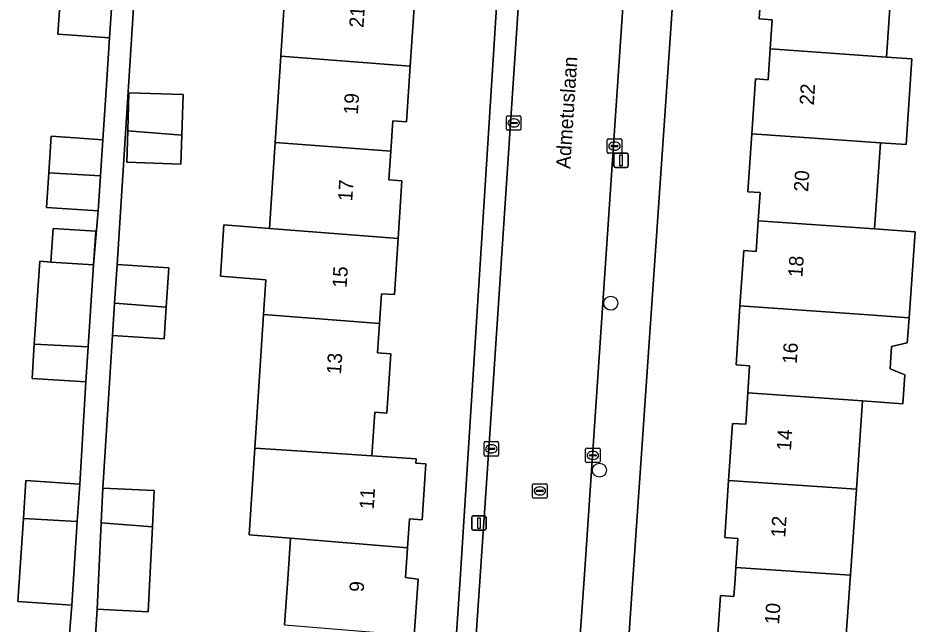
# Model space of a CAD drawing. Extents: x 161848 to 162726, y 385382 to 386521.
# Drawn here: x 162341.2 to 162403.5, y 385496.9 to 385539 of the extents above; entities that cross this region are included whole.
import ezdxf

# ---------------------------------------------------------------- set-up
doc = ezdxf.new("R2010")
doc.units = 0
for name, color, linetype in [('IMGEO_Boom', 7, 'Continuous'), ('IMGEO_Erf', 7, 'Continuous'), ('IMGEO_Kolk', 7, 'Continuous'), ('IMGEO_Lichtmast', 7, 'Continuous'), ('IMGEO_Openbare_ruimte_label', 7, 'Continuous'), ('IMGEO_Pand', 7, 'Continuous'), ('IMGEO_Pand_nummerreeks', 7, 'Continuous'), ('IMGEO_Rijbaan_lokaal_open', 7, 'Continuous'), ('IMGEO_Rioolput', 7, 'Continuous'), ('IMGEO_Voetpad_open', 7, 'Continuous')]:
    doc.layers.add(name, color=color, linetype=linetype)

msp = doc.modelspace()

# ---------------------------------------------------------------- linework, layer by layer
at = {"layer": 'IMGEO_Boom'}
for centre in [(162382.367, 385519.168), (162381.58, 385507.566)]:
    msp.add_circle(centre, 0.489, dxfattribs=at)
at = {"layer": 'IMGEO_Erf'}
for points in [[(162352.108, 385585.211), (162348.075, 385521.867), (162351.668, 385521.63), (162351.488, 385518.898), (162351.342, 385516.693), (162347.749, 385516.93), (162347.086, 385506.317), (162350.637, 385506.148), (162350.516, 385503.619), (162350.236, 385497.728), (162346.685, 385497.897), (162346.443, 385494.324)], [(162369.909, 385470.592), (162371.906, 385500), (162374.647, 385543.436), (162377.315, 385584.068)], [(162389.61, 385582.896), (162383.906, 385500), (162381.922, 385471.173), (162381.759, 385468.902)], [(162389.702, 385494.859), (162389.996, 385498.852), (162390.923, 385498.784), (162391.006, 385500), (162391.061, 385500.805), (162391.199, 385502.827), (162390.282, 385502.89), (162390.55, 385506.852), (162390.818, 385510.817), (162391.739, 385510.755), (162391.887, 385512.943), (162392.013, 385514.813), (162391.066, 385514.877), (162391.343, 385518.977), (162391.604, 385522.831), (162392.467, 385522.772), (162392.611, 385524.902), (162392.744, 385526.857), (162391.886, 385526.915), (162392.158, 385530.938), (162392.417, 385534.765), (162393.295, 385534.705), (162393.44, 385536.851), (162393.576, 385538.862), (162392.679, 385538.923), (162392.958, 385543.051)], [(162359.703, 385496.825), (162359.924, 385500), (162360.122, 385502.831), (162357.232, 385503.068), (162357.633, 385509.104), (162358.249, 385518.376), (162358.41, 385520.803), (162355.253, 385521.047), (162355.489, 385524.608), (162358.647, 385524.364), (162359.045, 385530.35), (162359.443, 385536.343), (162359.848, 385542.438)], [(162401.947, 385542.425), (162401.518, 385536.276), (162403.273, 385536.151), (162402.882, 385530.189), (162401.103, 385530.313), (162400.686, 385524.335), (162403.505, 385524.137), (162403.085, 385518.162), (162402.999, 385516.928), (162402.962, 385516.409), (162401.876, 385516.17), (162401.767, 385514.613), (162402.806, 385514.187), (162402.665, 385512.179), (162399.853, 385512.378), (162399.426, 385506.247), (162399.009, 385500.264), (162398.991, 385500), (162398.588, 385494.208)], [(162344.63, 385494.485), (162344.923, 385498.185), (162341.179, 385498.43), (162341.557, 385504.199), (162341.731, 385506.85), (162345.475, 385506.605), (162345.903, 385513.7), (162342.159, 385513.945), (162342.314, 385516.322), (162342.692, 385522.083), (162343.468, 385522.032), (162343.621, 385524.366), (162346.589, 385524.171), (162346.436, 385521.837), (162346.76, 385525.595), (162343.167, 385525.832), (162343.325, 385528.22), (162343.493, 385530.769), (162344.512, 385530.701), (162347.086, 385530.531), (162347.311, 385533.982), (162347.549, 385537.623), (162344.976, 385537.793), (162343.956, 385537.86), (162344.111, 385540.203)], [(162368.697, 385539.719), (162368.427, 385535.653), (162368.169, 385531.771), (162367.224, 385531.834), (162367.084, 385529.729), (162366.952, 385527.743), (162367.858, 385527.683), (162367.591, 385523.672), (162367.332, 385519.771), (162366.434, 385519.831), (162366.296, 385517.755), (162366.161, 385515.712), (162367.076, 385515.651), (162366.803, 385511.536), (162365.975, 385511.591), (162365.773, 385508.564), (162368.844, 385508.36), (162368.824, 385508.06), (162369.519, 385508.014), (162369.261, 385504.125), (162368.374, 385504.184), (162368.24, 385502.165), (162368.103, 385500.109), (162368.975, 385500), (162368.697, 385496.069)]]:
    msp.add_lwpolyline(points, dxfattribs=at)
msp.add_lwpolyline([(162348.744, 385528.966), (162348.81, 385531.141), (162348.891, 385533.801), (162352.649, 385533.665), (162352.564, 385530.851), (162352.502, 385528.83)], close=True, dxfattribs=at)
at = {"layer": 'IMGEO_Kolk'}
for p, q in [((162375.123, 385531.271), (162375.123, 385532.123)), ((162375.198, 385532.197), (162376.05, 385532.197)), ((162375.611, 385531.977), (162375.636, 385531.977)), ((162376.124, 385532.123), (162376.124, 385531.271)), ((162376.05, 385531.197), (162375.198, 385531.197)), ((162375.382, 385531.691), (162375.382, 385531.703)), ((162375.82, 385531.654), (162375.422, 385531.654)), ((162375.425, 385531.74), (162375.823, 385531.74)), ((162375.634, 385531.417), (162375.609, 385531.417)), ((162375.866, 385531.703), (162375.866, 385531.691)), ((162382.201, 385530.587), (162383.053, 385530.587)), ((162382.126, 385529.661), (162382.126, 385530.513)), ((162382.385, 385530.081), (162382.385, 385530.093)), ((162382.823, 385530.044), (162382.425, 385530.044)), ((162382.428, 385530.13), (162382.826, 385530.13)), ((162382.614, 385530.367), (162382.639, 385530.367)), ((162382.869, 385530.093), (162382.869, 385530.081)), ((162383.127, 385530.513), (162383.127, 385529.661)), ((162383.053, 385529.587), (162382.201, 385529.587)), ((162382.637, 385529.807), (162382.612, 385529.807)), ((162373.568, 385508.624), (162373.568, 385509.476)), ((162373.643, 385509.55), (162374.495, 385509.55)), ((162374.569, 385509.476), (162374.569, 385508.624)), ((162373.827, 385509.044), (162373.827, 385509.056)), ((162374.265, 385509.007), (162373.867, 385509.007)), ((162373.87, 385509.093), (162374.268, 385509.093)), ((162374.079, 385508.77), (162374.054, 385508.77)), ((162374.056, 385509.33), (162374.081, 385509.33)), ((162374.311, 385509.056), (162374.311, 385509.044)), ((162380.617, 385508.168), (162380.617, 385509.02)), ((162380.692, 385509.094), (162381.544, 385509.094)), ((162381.105, 385508.874), (162381.13, 385508.874)), ((162381.618, 385509.02), (162381.618, 385508.168)), ((162374.495, 385508.55), (162373.643, 385508.55)), ((162380.876, 385508.588), (162380.876, 385508.6)), ((162381.314, 385508.551), (162380.916, 385508.551)), ((162380.919, 385508.637), (162381.317, 385508.637)), ((162381.128, 385508.314), (162381.103, 385508.314)), ((162381.36, 385508.6), (162381.36, 385508.588)), ((162381.544, 385508.094), (162380.692, 385508.094))]:
    msp.add_line(p, q, dxfattribs=at)
for points in [[(162375.123, 385531.271), (162375.123, 385532.123)], [(162375.198, 385532.197), (162376.05, 385532.197)], [(162376.124, 385532.123), (162376.124, 385531.271)], [(162376.05, 385531.197), (162375.198, 385531.197)], [(162382.201, 385530.587), (162383.053, 385530.587)], [(162382.126, 385529.661), (162382.126, 385530.513)], [(162383.127, 385530.513), (162383.127, 385529.661)], [(162383.053, 385529.587), (162382.201, 385529.587)], [(162373.568, 385508.624), (162373.568, 385509.476)], [(162373.643, 385509.55), (162374.495, 385509.55)], [(162374.569, 385509.476), (162374.569, 385508.624)], [(162380.617, 385508.168), (162380.617, 385509.02)], [(162380.692, 385509.094), (162381.544, 385509.094)], [(162381.618, 385509.02), (162381.618, 385508.168)], [(162374.495, 385508.55), (162373.643, 385508.55)], [(162381.544, 385508.094), (162380.692, 385508.094)]]:
    msp.add_lwpolyline(points, dxfattribs=at)
for centre, radius, start, end in [((162375.2, 385532.121), 0.0765, 91.55205, 178.44795), ((162375.2, 385532.121), 0.0765, 91.55205, 178.44795), ((162376.048, 385532.121), 0.0765, 1.55205, 88.44795), ((162376.048, 385532.121), 0.0765, 1.55205, 88.44795), ((162375.2, 385531.273), 0.0765, 181.55205, 268.44795), ((162375.2, 385531.273), 0.0765, 181.55205, 268.44795), ((162375.422, 385531.7), 0.0403, 85.87752, 175.75265), ((162375.419, 385531.69), 0.0366, 178.93798, 274.71019), ((162375.823, 385531.697), 0.043, 264.86636, 352.45326), ((162375.827, 385531.702), 0.0386, 1.73085, 96.63898), ((162376.048, 385531.273), 0.0765, 271.55205, 358.44795), ((162376.048, 385531.273), 0.0765, 271.55205, 358.44795), ((162382.203, 385530.511), 0.0765, 91.55205, 178.44795), ((162382.203, 385530.511), 0.0765, 91.55205, 178.44795), ((162383.051, 385530.511), 0.0765, 1.55205, 88.44795), ((162383.051, 385530.511), 0.0765, 1.55205, 88.44795), ((162382.425, 385530.09), 0.0403, 85.87752, 175.75265), ((162382.422, 385530.08), 0.0366, 178.93798, 274.71019), ((162382.826, 385530.087), 0.043, 264.86636, 352.45326), ((162382.83, 385530.092), 0.0386, 1.73085, 96.63898), ((162382.203, 385529.663), 0.0765, 181.55205, 268.44795), ((162382.203, 385529.663), 0.0765, 181.55205, 268.44795), ((162383.051, 385529.663), 0.0765, 271.55205, 358.44795), ((162383.051, 385529.663), 0.0765, 271.55205, 358.44795), ((162373.645, 385509.474), 0.0765, 91.55205, 178.44795), ((162373.645, 385509.474), 0.0765, 91.55205, 178.44795), ((162374.493, 385509.474), 0.0765, 1.55205, 88.44795), ((162374.493, 385509.474), 0.0765, 1.55205, 88.44795), ((162373.867, 385509.053), 0.0403, 85.87752, 175.75265), ((162373.864, 385509.043), 0.0366, 178.93798, 274.71019), ((162374.268, 385509.05), 0.043, 264.86636, 352.45326), ((162374.272, 385509.055), 0.0386, 1.73085, 96.63898), ((162380.694, 385509.018), 0.0765, 91.55205, 178.44795), ((162380.694, 385509.018), 0.0765, 91.55205, 178.44795), ((162381.542, 385509.018), 0.0765, 1.55205, 88.44795), ((162381.542, 385509.018), 0.0765, 1.55205, 88.44795), ((162373.645, 385508.626), 0.0765, 181.55205, 268.44795), ((162373.645, 385508.626), 0.0765, 181.55205, 268.44795), ((162374.493, 385508.626), 0.0765, 271.55205, 358.44795), ((162374.493, 385508.626), 0.0765, 271.55205, 358.44795), ((162380.694, 385508.17), 0.0765, 181.55205, 268.44795), ((162380.694, 385508.17), 0.0765, 181.55205, 268.44795), ((162380.916, 385508.597), 0.0403, 85.87752, 175.75265), ((162380.913, 385508.587), 0.0366, 178.93798, 274.71019), ((162381.317, 385508.594), 0.043, 264.86636, 352.45326), ((162381.321, 385508.599), 0.0386, 1.73085, 96.63898), ((162381.542, 385508.17), 0.0765, 271.55205, 358.44795), ((162381.542, 385508.17), 0.0765, 271.55205, 358.44795)]:
    msp.add_arc(centre, radius, start, end, dxfattribs=at)
for centre, major_axis, ratio, start_param, end_param in [((162375.61, 385531.697), (-0.387, 0.002), 0.722429, 4.712389, 7.853982), ((162375.635, 385531.697), (-0.39, 0.002), 0.717154, 1.570796, 4.712389), ((162382.613, 385530.087), (-0.387, 0.002), 0.722429, 4.712389, 7.853982), ((162382.638, 385530.087), (-0.39, 0.002), 0.717154, 1.570796, 4.712389), ((162374.055, 385509.05), (-0.387, 0.002), 0.722429, 4.712389, 7.853982), ((162374.08, 385509.05), (-0.39, 0.002), 0.717154, 1.570796, 4.712389), ((162381.104, 385508.594), (-0.387, 0.002), 0.722429, 4.712389, 7.853982), ((162381.129, 385508.594), (-0.39, 0.002), 0.717154, 1.570796, 4.712389)]:
    msp.add_ellipse(centre, major_axis=major_axis, ratio=ratio, start_param=start_param, end_param=end_param, dxfattribs=at)
at = {"layer": 'IMGEO_Lichtmast'}
for p, q in [((162382.584, 385528.701), (162382.584, 385529.501)), ((162382.584, 385529.501), (162382.584, 385528.701)), ((162382.684, 385529.601), (162383.474, 385529.601)), ((162383.474, 385529.601), (162382.684, 385529.601)), ((162383.574, 385529.501), (162383.574, 385528.701)), ((162383.574, 385528.701), (162383.574, 385529.501)), ((162383.474, 385528.601), (162382.684, 385528.601)), ((162382.684, 385528.601), (162383.474, 385528.601)), ((162372.811, 385504.389), (162373.601, 385504.389)), ((162373.601, 385504.389), (162372.811, 385504.389)), ((162372.711, 385503.489), (162372.711, 385504.289)), ((162372.711, 385504.289), (162372.711, 385503.489)), ((162373.701, 385504.289), (162373.701, 385503.489)), ((162373.701, 385503.489), (162373.701, 385504.289)), ((162373.601, 385503.389), (162372.811, 385503.389)), ((162372.811, 385503.389), (162373.601, 385503.389))]:
    msp.add_line(p, q, dxfattribs=at)
for points in [[(162383.004, 385529.476), (162383.154, 385529.476), (162383.154, 385528.726), (162383.004, 385528.726), (162383.004, 385529.476)], [(162373.131, 385504.264), (162373.281, 385504.264), (162373.281, 385503.514), (162373.131, 385503.514), (162373.131, 385504.264)]]:
    msp.add_lwpolyline(points, dxfattribs=at)
for centre, start, end in [((162382.684, 385529.501), 90, 180), ((162382.684, 385529.501), 90, 180), ((162383.474, 385529.501), 0, 90), ((162383.474, 385529.501), 360, 90), ((162382.684, 385528.701), 180, 270), ((162382.684, 385528.701), 180, 270), ((162383.474, 385528.701), 270, 0), ((162383.474, 385528.701), 270, 0), ((162372.811, 385504.289), 90, 180), ((162372.811, 385504.289), 90, 180), ((162373.601, 385504.289), 0, 90), ((162373.601, 385504.289), 360, 90), ((162372.811, 385503.489), 180, 270), ((162372.811, 385503.489), 180, 270), ((162373.601, 385503.489), 270, 0), ((162373.601, 385503.489), 270, 0)]:
    msp.add_arc(centre, 0.1, start, end, dxfattribs=at)
at = {"layer": 'IMGEO_Pand'}
for points in [[(162395.761, 385542.861), (162392.958, 385543.051), (162392.679, 385538.923), (162393.576, 385538.862), (162393.44, 385536.851), (162401.518, 385536.276), (162401.947, 385542.425)], [(162359.848, 385542.438), (162359.443, 385536.343), (162368.427, 385535.653), (162368.697, 385539.719), (162367.771, 385539.781), (162367.911, 385541.894)], [(162347.705, 385539.985), (162344.111, 385540.203), (162343.956, 385537.86), (162344.976, 385537.793), (162347.549, 385537.623)], [(162403.273, 385536.151), (162401.518, 385536.276), (162393.44, 385536.851), (162393.295, 385534.705), (162392.417, 385534.765), (162392.158, 385530.938), (162401.103, 385530.313), (162402.882, 385530.189)], [(162359.443, 385536.343), (162359.045, 385530.35), (162367.084, 385529.729), (162367.224, 385531.834), (162368.169, 385531.771), (162368.427, 385535.653)], [(162348.81, 385531.141), (162352.564, 385530.851), (162352.649, 385533.665), (162348.891, 385533.801)], [(162347.086, 385530.531), (162344.512, 385530.701), (162343.493, 385530.769), (162343.325, 385528.22), (162346.92, 385528.02)], [(162352.564, 385530.851), (162348.81, 385531.141), (162348.744, 385528.966), (162352.502, 385528.83)], [(162400.686, 385524.335), (162401.103, 385530.313), (162392.158, 385530.938), (162391.886, 385526.915), (162392.744, 385526.857), (162392.611, 385524.902)], [(162359.045, 385530.35), (162358.647, 385524.364), (162367.591, 385523.672), (162367.858, 385527.683), (162366.952, 385527.743), (162367.084, 385529.729)], [(162343.325, 385528.22), (162343.167, 385525.832), (162346.76, 385525.595), (162346.92, 385528.02)], [(162343.468, 385522.032), (162346.436, 385521.837), (162346.589, 385524.171), (162343.621, 385524.366)], [(162366.296, 385517.755), (162366.434, 385519.831), (162367.332, 385519.771), (162367.591, 385523.672), (162358.647, 385524.364), (162355.489, 385524.608), (162355.253, 385521.047), (162358.41, 385520.803), (162358.249, 385518.376)], [(162400.686, 385524.335), (162392.611, 385524.902), (162392.467, 385522.772), (162391.604, 385522.831), (162391.343, 385518.977), (162400.269, 385518.352), (162403.085, 385518.162), (162403.505, 385524.137)], [(162346.436, 385521.837), (162343.468, 385522.032), (162342.692, 385522.083), (162342.314, 385516.322), (162346.063, 385516.148)], [(162347.897, 385519.175), (162351.488, 385518.898), (162351.668, 385521.63), (162348.075, 385521.867)], [(162351.488, 385518.898), (162347.897, 385519.175), (162347.749, 385516.93), (162351.342, 385516.693)], [(162403.085, 385518.162), (162400.269, 385518.352), (162391.343, 385518.977), (162391.066, 385514.877), (162392.013, 385514.813), (162391.887, 385512.943), (162399.853, 385512.378), (162402.665, 385512.179), (162402.806, 385514.187), (162401.767, 385514.613), (162401.876, 385516.17), (162402.962, 385516.409), (162402.999, 385516.928)], [(162358.249, 385518.376), (162357.633, 385509.104), (162360.546, 385508.911), (162365.773, 385508.564), (162365.975, 385511.591), (162366.803, 385511.536), (162367.076, 385515.651), (162366.161, 385515.712), (162366.296, 385517.755)], [(162342.159, 385513.945), (162345.903, 385513.7), (162346.063, 385516.148), (162342.314, 385516.322)], [(162399.426, 385506.247), (162399.853, 385512.378), (162391.887, 385512.943), (162391.739, 385510.755), (162390.818, 385510.817), (162390.55, 385506.852)], [(162369.519, 385508.014), (162368.824, 385508.06), (162368.844, 385508.36), (162365.773, 385508.564), (162360.546, 385508.911), (162357.633, 385509.104), (162357.232, 385503.068), (162360.122, 385502.831), (162368.24, 385502.165), (162368.374, 385504.184), (162369.261, 385504.125)], [(162345.475, 385506.605), (162341.731, 385506.85), (162341.557, 385504.199), (162345.303, 385503.988)], [(162346.972, 385503.91), (162350.516, 385503.619), (162350.637, 385506.148), (162347.086, 385506.317)], [(162390.55, 385506.852), (162390.282, 385502.89), (162391.199, 385502.827), (162391.061, 385500.805), (162399.009, 385500.264), (162399.426, 385506.247)], [(162341.179, 385498.43), (162344.923, 385498.185), (162345.303, 385503.988), (162341.557, 385504.199)], [(162350.516, 385503.619), (162346.972, 385503.91), (162346.685, 385497.897), (162350.236, 385497.728)], [(162360.122, 385502.831), (162359.924, 385500), (162359.703, 385496.825), (162368.697, 385496.069), (162368.975, 385500), (162368.103, 385500.109), (162368.24, 385502.165)], [(162398.588, 385494.208), (162398.991, 385500), (162399.009, 385500.264), (162391.061, 385500.805), (162391.006, 385500), (162390.923, 385498.784), (162389.996, 385498.852), (162389.702, 385494.859)]]:
    msp.add_lwpolyline(points, close=True, dxfattribs=at)
at = {"layer": 'IMGEO_Rijbaan_lokaal_open'}
for points in [[(162378.92, 385584.563), (162374.078, 385511.821), (162373.801, 385507.691), (162372.417, 385487.277), (162371.337, 385471.56)], [(162378.421, 385470.95), (162380.515, 385500), (162383.446, 385543.191)]]:
    msp.add_lwpolyline(points, dxfattribs=at)
at = {"layer": 'IMGEO_Rioolput'}
for p, q in [((162376.934, 385505.698), (162376.934, 385506.55)), ((162377.009, 385506.624), (162377.861, 385506.624)), ((162377.422, 385506.404), (162377.447, 385506.404)), ((162377.935, 385506.55), (162377.935, 385505.698)), ((162377.193, 385506.118), (162377.193, 385506.13)), ((162377.631, 385506.081), (162377.233, 385506.081)), ((162377.236, 385506.167), (162377.634, 385506.167)), ((162377.445, 385505.844), (162377.42, 385505.844)), ((162377.677, 385506.13), (162377.677, 385506.118)), ((162377.861, 385505.624), (162377.009, 385505.624))]:
    msp.add_line(p, q, dxfattribs=at)
for points in [[(162376.934, 385505.698), (162376.934, 385506.55)], [(162377.009, 385506.624), (162377.861, 385506.624)], [(162377.935, 385506.55), (162377.935, 385505.698)], [(162377.861, 385505.624), (162377.009, 385505.624)]]:
    msp.add_lwpolyline(points, dxfattribs=at)
for centre, radius, start, end in [((162377.011, 385506.548), 0.0765, 91.55205, 178.44795), ((162377.011, 385506.548), 0.0765, 91.55205, 178.44795), ((162377.859, 385506.548), 0.0765, 1.55205, 88.44795), ((162377.859, 385506.548), 0.0765, 1.55205, 88.44795), ((162377.011, 385505.7), 0.0765, 181.55205, 268.44795), ((162377.011, 385505.7), 0.0765, 181.55205, 268.44795), ((162377.233, 385506.127), 0.0403, 85.87752, 175.75265), ((162377.23, 385506.117), 0.0366, 178.93798, 274.71019), ((162377.634, 385506.124), 0.043, 264.86636, 352.45326), ((162377.638, 385506.129), 0.0386, 1.73085, 96.63898), ((162377.859, 385505.7), 0.0765, 271.55205, 358.44795), ((162377.859, 385505.7), 0.0765, 271.55205, 358.44795)]:
    msp.add_arc(centre, radius, start, end, dxfattribs=at)
for centre, major_axis, ratio, start_param, end_param in [((162377.421, 385506.124), (-0.387, 0.002), 0.722429, 4.712389, 7.853982), ((162377.446, 385506.124), (-0.39, 0.002), 0.717154, 1.570796, 4.712389)]:
    msp.add_ellipse(centre, major_axis=major_axis, ratio=ratio, start_param=start_param, end_param=end_param, dxfattribs=at)
at = {"layer": 'IMGEO_Voetpad_open'}
for points in [[(162346.443, 385494.324), (162346.685, 385497.897), (162346.972, 385503.91), (162347.086, 385506.317), (162347.749, 385516.93), (162347.897, 385519.175), (162348.075, 385521.867), (162352.108, 385585.211)], [(162371.337, 385471.56), (162372.417, 385487.277), (162373.801, 385507.691), (162374.078, 385511.821), (162378.92, 385584.563)], [(162377.315, 385584.068), (162374.647, 385543.436), (162371.906, 385500), (162369.909, 385470.592)], [(162386.188, 385583.599), (162383.728, 385547.354), (162383.446, 385543.191), (162380.515, 385500), (162378.421, 385470.95)], [(162381.759, 385468.902), (162381.922, 385471.173), (162383.906, 385500), (162389.61, 385582.896)], [(162347.705, 385539.985), (162347.549, 385537.623), (162347.311, 385533.982), (162347.086, 385530.531), (162346.92, 385528.02), (162346.76, 385525.595), (162346.436, 385521.837), (162346.063, 385516.148), (162345.903, 385513.7), (162345.475, 385506.605), (162345.303, 385503.988), (162344.923, 385498.185), (162344.63, 385494.485)]]:
    msp.add_lwpolyline(points, dxfattribs=at)

# ---------------------------------------------------------------- texts
at = {"layer": 'IMGEO_Openbare_ruimte_label'}
msp.add_text('Admetuslaan', height=1, rotation=86.27357, dxfattribs=at).set_placement((162379.544, 385528.49))
at = {"layer": 'IMGEO_Pand_nummerreeks'}
for s, rotation, p in [('21', 86.28198, (162365.185, 385538.293)), ('22', 86.21869, (162396.469, 385532.908)), ('19', 86.28198, (162364.793, 385532.253)), ('20', 86.21972, (162396.072, 385526.887)), ('17', 86.28198, (162364.402, 385526.236)), ('18', 86.21869, (162395.679, 385520.952)), ('15', 86.28198, (162364.011, 385520.218)), ('16', 86.21869, (162395.28, 385514.922)), ('13', 86.28198, (162363.62, 385514.201)), ('14', 86.21972, (162394.882, 385508.895)), ('11', 86.19577, (162365.892, 385504.815)), ('12', 86.21972, (162394.484, 385502.866)), ('9', 86.37113, (162365.198, 385499.075)), ('10', 85.71006, (162394.052, 385496.815))]:
    msp.add_text(s, height=1, rotation=rotation, dxfattribs=at).set_placement(p)

doc.saveas('drawing.dxf')
